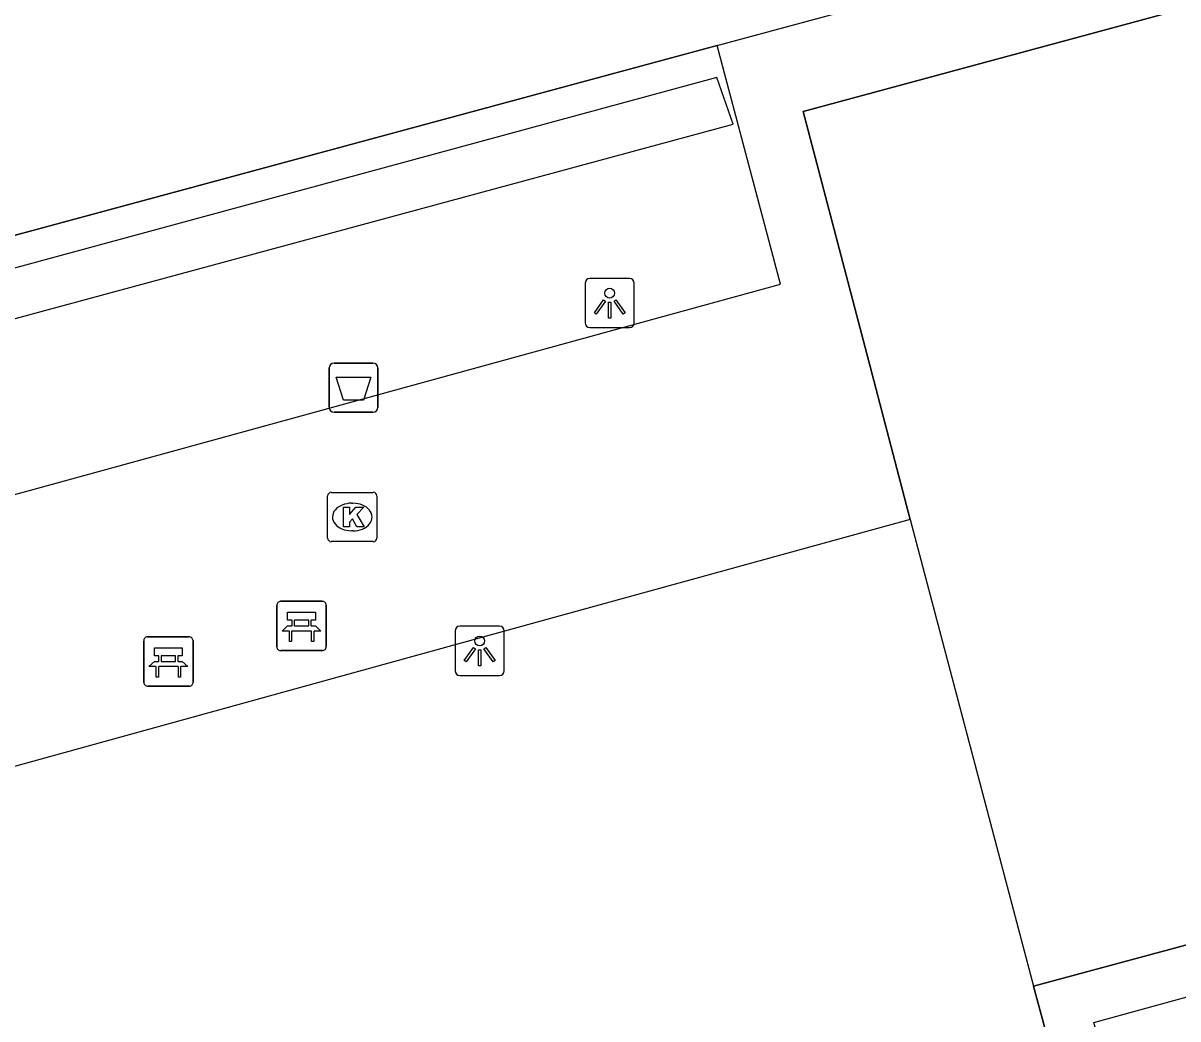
# Model space of a CAD drawing. Extents: x 159053 to 160041, y 380450 to 381422.
# Drawn here: x 159399.34 to 159422.76, y 380559.84 to 380580.04 of the extents above; entities that cross this region are included whole.
import ezdxf

# ---------------------------------------------------------------- set-up
doc = ezdxf.new("R2010")
doc.units = 0
for name, color, linetype in [('IMGEO_Afvalbak', 7, 'Continuous'), ('IMGEO_Bank', 7, 'Continuous'), ('IMGEO_Groenvoorziening', 7, 'Continuous'), ('IMGEO_Haag', 7, 'Continuous'), ('IMGEO_Hek', 7, 'Continuous'), ('IMGEO_Kolk', 7, 'Continuous'), ('IMGEO_Lichtpunt', 7, 'Continuous'), ('IMGEO_Terreindeel_gesloten', 7, 'Continuous'), ('IMGEO_Voetpad_open', 7, 'Continuous')]:
    doc.layers.add(name, color=color, linetype=linetype)

msp = doc.modelspace()

# ---------------------------------------------------------------- linework, layer by layer
at = {"layer": 'IMGEO_Afvalbak'}
for p, q in [((159405.549, 380572.241), (159405.549, 380573.041)), ((159405.549, 380573.041), (159405.549, 380572.241)), ((159405.649, 380573.141), (159406.439, 380573.141)), ((159406.439, 380573.141), (159405.649, 380573.141)), ((159406.539, 380573.041), (159406.539, 380572.241)), ((159406.539, 380572.241), (159406.539, 380573.041)), ((159406.439, 380572.141), (159405.649, 380572.141)), ((159405.649, 380572.141), (159406.439, 380572.141))]:
    msp.add_line(p, q, dxfattribs=at)
msp.add_lwpolyline([(159405.692, 380572.855), (159406.396, 380572.855), (159406.247, 380572.385), (159405.841, 380572.385), (159405.692, 380572.855)], dxfattribs=at)
for centre, start, end in [((159405.649, 380573.041), 90, 180), ((159405.649, 380573.041), 90, 180), ((159406.439, 380573.041), 0, 90), ((159406.439, 380573.041), 360, 90), ((159405.649, 380572.241), 180, 270), ((159405.649, 380572.241), 180, 270), ((159406.439, 380572.241), 270, 0), ((159406.439, 380572.241), 270, 0)]:
    msp.add_arc(centre, 0.1, start, end, dxfattribs=at)
at = {"layer": 'IMGEO_Bank'}
for p, q in [((159404.565, 380568.308), (159405.406, 380568.308)), ((159405.406, 380568.308), (159404.565, 380568.308)), ((159404.49, 380567.383), (159404.49, 380568.224)), ((159404.49, 380568.224), (159404.49, 380567.383)), ((159405.49, 380568.233), (159405.49, 380567.392)), ((159405.49, 380567.392), (159405.49, 380568.233)), ((159404.799, 380567.814), (159404.799, 380567.92)), ((159404.843, 380567.92), (159404.843, 380567.814)), ((159405.131, 380567.926), (159404.849, 380567.926)), ((159404.849, 380567.808), (159405.131, 380567.808)), ((159405.137, 380567.814), (159405.137, 380567.92)), ((159405.181, 380567.92), (159405.181, 380567.814)), ((159401.865, 380567.587), (159402.706, 380567.587)), ((159402.706, 380567.587), (159401.865, 380567.587)), ((159405.187, 380567.706), (159404.794, 380567.706)), ((159401.79, 380566.662), (159401.79, 380567.503)), ((159401.79, 380567.503), (159401.79, 380566.662)), ((159402.79, 380567.512), (159402.79, 380566.671)), ((159402.79, 380566.671), (159402.79, 380567.512)), ((159405.415, 380567.308), (159404.574, 380567.308)), ((159404.574, 380567.308), (159405.415, 380567.308)), ((159402.099, 380567.093), (159402.099, 380567.199)), ((159402.143, 380567.199), (159402.143, 380567.093)), ((159402.431, 380567.205), (159402.149, 380567.205)), ((159402.149, 380567.087), (159402.431, 380567.087)), ((159402.437, 380567.093), (159402.437, 380567.199)), ((159402.481, 380567.199), (159402.481, 380567.093)), ((159402.487, 380566.985), (159402.094, 380566.985)), ((159402.715, 380566.587), (159401.874, 380566.587)), ((159401.874, 380566.587), (159402.715, 380566.587))]:
    msp.add_line(p, q, dxfattribs=at)
for points in [[(159404.793, 380567.926), (159404.707, 380567.926), (159404.707, 380568.087), (159405.27, 380568.087), (159405.27, 380567.926), (159405.187, 380567.926)], [(159404.737, 380567.706), (159404.595, 380567.706), (159404.707, 380567.808), (159404.793, 380567.808)], [(159405.187, 380567.808), (159405.27, 380567.808), (159405.382, 380567.706), (159405.243, 380567.706)], [(159404.787, 380567.699), (159404.787, 380567.492), (159404.744, 380567.492), (159404.744, 380567.699)], [(159405.237, 380567.699), (159405.237, 380567.492), (159405.193, 380567.492), (159405.193, 380567.699)], [(159402.093, 380567.205), (159402.007, 380567.205), (159402.007, 380567.366), (159402.57, 380567.366), (159402.57, 380567.205), (159402.487, 380567.205)], [(159402.037, 380566.985), (159401.895, 380566.985), (159402.007, 380567.087), (159402.093, 380567.087)], [(159402.487, 380567.087), (159402.57, 380567.087), (159402.682, 380566.985), (159402.543, 380566.985)], [(159402.087, 380566.978), (159402.087, 380566.771), (159402.044, 380566.771), (159402.044, 380566.978)], [(159402.537, 380566.978), (159402.537, 380566.771), (159402.493, 380566.771), (159402.493, 380566.978)]]:
    msp.add_lwpolyline(points, dxfattribs=at)
for centre, radius, start, end in [((159404.568, 380568.23), 0.0779, 92.4484, 184.2845), ((159404.568, 380568.23), 0.0779, 92.4484, 184.2845), ((159405.412, 380568.23), 0.0779, 2.4484, 94.2845), ((159405.412, 380568.23), 0.0779, 2.4484, 94.2845), ((159404.792, 380567.919), 0.00671, 2.8957, 87.1043), ((159404.792, 380567.815), 0.00671, 272.8957, 357.1043), ((159404.849, 380567.919), 0.00671, 92.8957, 177.1043), ((159404.849, 380567.815), 0.00671, 182.8957, 267.1043), ((159405.131, 380567.919), 0.00671, 2.8957, 87.1043), ((159405.131, 380567.815), 0.00671, 272.8957, 357.1043), ((159405.188, 380567.919), 0.00671, 92.8957, 177.1043), ((159405.188, 380567.815), 0.00671, 182.8957, 267.1043), ((159401.868, 380567.509), 0.0779, 92.4484, 184.2845), ((159401.868, 380567.509), 0.0779, 92.4484, 184.2845), ((159402.712, 380567.509), 0.0779, 2.4484, 94.2845), ((159402.712, 380567.509), 0.0779, 2.4484, 94.2845), ((159404.737, 380567.699), 0.00671, 2.8957, 87.1043), ((159404.794, 380567.699), 0.00671, 92.8957, 177.1043), ((159405.186, 380567.699), 0.00671, 2.8957, 87.1043), ((159405.243, 380567.699), 0.00671, 92.8957, 177.1043), ((159404.568, 380567.386), 0.0779, 182.4484, 274.2845), ((159404.568, 380567.386), 0.0779, 182.4484, 274.2845), ((159405.412, 380567.386), 0.0779, 272.4484, 4.2845), ((159405.412, 380567.386), 0.0779, 272.4484, 4.2845), ((159402.092, 380567.198), 0.00671, 2.8957, 87.1043), ((159402.092, 380567.094), 0.00671, 272.8957, 357.1043), ((159402.149, 380567.198), 0.00671, 92.8957, 177.1043), ((159402.149, 380567.094), 0.00671, 182.8957, 267.1043), ((159402.431, 380567.198), 0.00671, 2.8957, 87.1043), ((159402.431, 380567.094), 0.00671, 272.8957, 357.1043), ((159402.488, 380567.198), 0.00671, 92.8957, 177.1043), ((159402.488, 380567.094), 0.00671, 182.8957, 267.1043), ((159402.037, 380566.978), 0.00671, 2.8957, 87.1043), ((159402.094, 380566.978), 0.00671, 92.8957, 177.1043), ((159402.486, 380566.978), 0.00671, 2.8957, 87.1043), ((159402.543, 380566.978), 0.00671, 92.8957, 177.1043), ((159401.868, 380566.665), 0.0779, 182.4484, 274.2845), ((159401.868, 380566.665), 0.0779, 182.4484, 274.2845), ((159402.712, 380566.665), 0.0779, 272.4484, 4.2845), ((159402.712, 380566.665), 0.0779, 272.4484, 4.2845)]:
    msp.add_arc(centre, radius, start, end, dxfattribs=at)
at = {"layer": 'IMGEO_Groenvoorziening'}
msp.add_lwpolyline([(159413.415, 380579.583), (159386.902, 380572.418)], dxfattribs=at)
at = {"layer": 'IMGEO_Haag'}
for points in [[(159382.949, 380561.361), (159380.865, 380560.752), (159385.994, 380541.036), (159423.423, 380551.328), (159421.053, 380559.766), (159454.836, 380569.06), (159456.103, 380570.642), (159451.468, 380587.596), (159461.029, 380590.266), (159460.552, 380592.05)], [(159419.835, 380560.5), (159455.23, 380570.048), (159450.507, 380587.804)], [(159391.287, 380571.906), (159413.742, 380577.988), (159413.411, 380578.931), (159387.086, 380571.784)], [(159419.835, 380560.5), (159422.093, 380552.135), (159386.743, 380542.548), (159381.917, 380560.199), (159383.181, 380560.548)]]:
    msp.add_lwpolyline(points, dxfattribs=at)
at = {"layer": 'IMGEO_Hek'}
for points in [[(159416.517, 380573.072), (159415.161, 380578.241), (159450.507, 380587.804)], [(159450.507, 380587.804), (159455.23, 380570.048), (159419.835, 380560.5)], [(159385.129, 380578.922), (159386.729, 380572.996), (159386.902, 380572.418), (159413.391, 380579.576), (159420.037, 380581.372), (159419.844, 380582.068)], [(159417.331, 380569.97), (159416.517, 380573.072)], [(159417.331, 380569.97), (159409.569, 380567.829)], [(159417.331, 380569.97), (159419.835, 380560.5)], [(159409.569, 380567.829), (159389.787, 380562.37)], [(159383.181, 380560.548), (159381.917, 380560.199), (159386.743, 380542.548), (159422.093, 380552.135), (159419.835, 380560.5)]]:
    msp.add_lwpolyline(points, dxfattribs=at)
at = {"layer": 'IMGEO_Kolk'}
for p, q in [((159405.518, 380569.592), (159405.518, 380570.444)), ((159405.593, 380570.518), (159406.445, 380570.518)), ((159406.519, 380570.444), (159406.519, 380569.592)), ((159406.006, 380570.298), (159406.031, 380570.298)), ((159406.029, 380569.738), (159406.004, 380569.738)), ((159406.445, 380569.518), (159405.593, 380569.518))]:
    msp.add_line(p, q, dxfattribs=at)
for points in [[(159405.518, 380569.592), (159405.518, 380570.444)], [(159405.593, 380570.518), (159406.445, 380570.518)], [(159406.519, 380570.444), (159406.519, 380569.592)], [(159405.839, 380570.218), (159405.962, 380570.218), (159405.962, 380570.067), (159406.092, 380570.218), (159406.256, 380570.218), (159406.11, 380570.067), (159406.263, 380569.818), (159406.111, 380569.818), (159406.026, 380569.982), (159405.962, 380569.915), (159405.962, 380569.818), (159405.839, 380569.818), (159405.839, 380570.218)], [(159406.445, 380569.518), (159405.593, 380569.518)]]:
    msp.add_lwpolyline(points, dxfattribs=at)
for centre, start, end in [((159405.595, 380570.442), 91.552, 178.448), ((159405.595, 380570.442), 91.552, 178.448), ((159406.443, 380570.442), 1.552, 88.448), ((159406.443, 380570.442), 1.552, 88.448), ((159405.595, 380569.594), 181.552, 268.448), ((159405.595, 380569.594), 181.552, 268.448), ((159406.443, 380569.594), 271.552, 358.448), ((159406.443, 380569.594), 271.552, 358.448)]:
    msp.add_arc(centre, 0.0765, start, end, dxfattribs=at)
for centre, major_axis, ratio, start_param, end_param in [((159406.005, 380570.018), (-0.387, 0.002), 0.722429, 4.712389, 7.853982), ((159406.03, 380570.018), (-0.39, 0.002), 0.717154, 1.570796, 4.712389)]:
    msp.add_ellipse(centre, major_axis=major_axis, ratio=ratio, start_param=start_param, end_param=end_param, dxfattribs=at)
at = {"layer": 'IMGEO_Lichtpunt'}
for p, q in [((159411.642, 380574.855), (159410.834, 380574.855)), ((159411.642, 380574.855), (159410.834, 380574.855)), ((159410.74, 380574.76), (159410.74, 380573.953)), ((159410.74, 380574.76), (159410.74, 380573.953)), ((159411.736, 380573.953), (159411.736, 380574.76)), ((159411.736, 380573.953), (159411.736, 380574.76)), ((159410.834, 380573.859), (159411.642, 380573.859)), ((159410.834, 380573.859), (159411.642, 380573.859)), ((159409.005, 380567.802), (159408.197, 380567.802)), ((159409.005, 380567.802), (159408.197, 380567.802)), ((159408.103, 380567.707), (159408.103, 380566.9)), ((159408.103, 380567.707), (159408.103, 380566.9)), ((159409.099, 380566.9), (159409.099, 380567.707)), ((159409.099, 380566.9), (159409.099, 380567.707)), ((159408.197, 380566.806), (159409.005, 380566.806)), ((159408.197, 380566.806), (159409.005, 380566.806))]:
    msp.add_line(p, q, dxfattribs=at)
for points in [[(159411.114, 380574.424), (159411.153, 380574.396), (159410.965, 380574.134), (159410.927, 380574.161), (159411.114, 380574.424)], [(159411.216, 380574.376), (159411.263, 380574.376), (159411.263, 380574.054), (159411.216, 380574.054), (159411.216, 380574.376)], [(159411.326, 380574.396), (159411.364, 380574.423), (159411.551, 380574.161), (159411.512, 380574.133), (159411.326, 380574.396)], [(159408.477, 380567.371), (159408.516, 380567.343), (159408.328, 380567.081), (159408.29, 380567.108), (159408.477, 380567.371)], [(159408.579, 380567.323), (159408.626, 380567.323), (159408.626, 380567.001), (159408.579, 380567.001), (159408.579, 380567.323)], [(159408.689, 380567.343), (159408.727, 380567.37), (159408.914, 380567.108), (159408.875, 380567.08), (159408.689, 380567.343)]]:
    msp.add_lwpolyline(points, dxfattribs=at)
for centre in [(159411.239, 380574.558), (159408.602, 380567.505)]:
    msp.add_circle(centre, 0.0994, dxfattribs=at)
for centre, start, end in [((159410.834, 380574.76), 90, 180), ((159410.834, 380574.76), 90, 180), ((159411.642, 380574.76), 0, 90), ((159411.642, 380574.76), 0, 90), ((159410.834, 380573.953), 180, 270), ((159410.834, 380573.953), 180, 270), ((159411.642, 380573.953), 270, 0), ((159411.642, 380573.953), 270, 360), ((159408.197, 380567.707), 90, 180), ((159408.197, 380567.707), 90, 180), ((159409.005, 380567.707), 0, 90), ((159409.005, 380567.707), 0, 90), ((159408.197, 380566.9), 180, 270), ((159408.197, 380566.9), 180, 270), ((159409.005, 380566.9), 270, 0), ((159409.005, 380566.9), 270, 360)]:
    msp.add_arc(centre, 0.0946, start, end, dxfattribs=at)
at = {"layer": 'IMGEO_Terreindeel_gesloten'}
msp.add_lwpolyline([(159417.331, 380569.97), (159419.835, 380560.5)], dxfattribs=at)
at = {"layer": 'IMGEO_Voetpad_open'}
for points in [[(159413.415, 380579.583), (159420.037, 380581.372), (159419.844, 380582.068), (159418.261, 380587.917), (159411.978, 380611.14), (159410.439, 380616.826)], [(159450.507, 380587.804), (159415.161, 380578.241), (159416.517, 380573.072), (159417.331, 380569.97)], [(159385.201, 380570.495), (159386.151, 380566.901), (159414.705, 380574.74), (159413.415, 380579.583)], [(159417.331, 380569.97), (159409.569, 380567.829), (159389.787, 380562.37), (159383.181, 380560.548)]]:
    msp.add_lwpolyline(points, dxfattribs=at)

doc.saveas('drawing.dxf')
